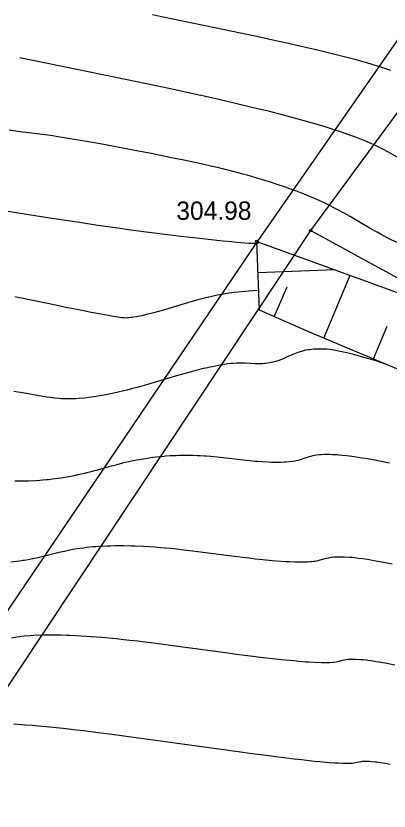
# Model space of a CAD drawing. Extents: x 7477803 to 7478145, y 5500698 to 5500984.
# Drawn here: x 7477865.63 to 7477879.45, y 5500824.53 to 5500853.98 of the extents above; entities that cross this region are included whole.
import ezdxf

# ---------------------------------------------------------------- set-up
doc = ezdxf.new("R2010")
doc.units = 0
for name, color, linetype in [('203-Punkt załamania granicy działki nie stabilizowany', 7, 'Continuous'), ('eWN', 7, 'Continuous'), ('gr_dzialki', 7, 'Continuous'), ('pkt_wys', 7, 'Continuous'), ('skarp_wypel', 7, 'Continuous'), ('skarpa_gora', 7, 'Continuous'), ('warst_ciagla', 7, 'Continuous'), ('warst_pogrub', 7, 'Continuous'), ('warst_przeryw', 7, 'Continuous')]:
    doc.layers.add(name, color=color, linetype=linetype)

# ---------------------------------------------------------------- blocks, each defined once
blk = doc.blocks.new('203')
blk.add_circle((0, 0), 0.045)
blk = doc.blocks.new('801_3')
at = {"layer": 'pkt_wys'}
blk.add_circle((0, 0), 0.045, dxfattribs=at)
blk.add_circle((0, 0), 0.045, dxfattribs=at)

msp = doc.modelspace()

# ---------------------------------------------------------------- linework, layer by layer
at = {"layer": 'eWN'}
msp.add_lwpolyline([(7477864.586, 5500830.869), (7477874.504, 5500845.51), (7477886.717, 5500863.094), (7477896.968, 5500876.013), (7477903.181, 5500887.651), (7477907.573, 5500896.009), (7477910.052, 5500901.721), (7477911.094, 5500907.132), (7477899.209, 5500916.554), (7477885.259, 5500927.591), (7477881.972, 5500929.954), (7477875.911, 5500934.547), (7477875.795, 5500934.654)], dxfattribs=at)
at = {"layer": 'gr_dzialki'}
for points in [[(7477891.85, 5500866.86), (7477876.54, 5500846.03)], [(7477876.54, 5500846.03), (7477848.298, 5500803.51)], [(7477896.22, 5500835.28), (7477876.54, 5500846.03)]]:
    msp.add_lwpolyline(points, dxfattribs=at)
at = {"layer": 'skarp_wypel'}
for p, q in [((7477874.591, 5500844.482), (7477877.433, 5500844.585)), ((7477877.029, 5500842.051), (7477878.005, 5500844.378)), ((7477875.193, 5500842.843), (7477875.674, 5500843.947)), ((7477878.874, 5500841.278), (7477879.38, 5500842.486))]:
    msp.add_line(p, q, dxfattribs=at)
at = {"layer": 'skarpa_gora'}
for points in [[(7477912.748, 5500824.574), (7477911.344, 5500824.979), (7477906.163, 5500825.973), (7477899.399, 5500830.376), (7477890.834, 5500834.767), (7477882.728, 5500839.658), (7477876.496, 5500842.271), (7477874.645, 5500843.079), (7477874.552, 5500845.629)], [(7477874.552, 5500845.629), (7477879.954, 5500843.665), (7477887.158, 5500839.663), (7477895.836, 5500834.98)]]:
    msp.add_lwpolyline(points, dxfattribs=at)
at = {"layer": 'warst_ciagla'}
for points in [[(7477865.779, 5500852.438), (7477867.886, 5500852.009), (7477869.333, 5500851.712), (7477870.821, 5500851.4), (7477871.527, 5500851.25), (7477872.185, 5500851.107), (7477872.597, 5500851.016), (7477873.36, 5500850.845), (7477873.714, 5500850.763), (7477874.371, 5500850.607), (7477874.968, 5500850.46), (7477875.338, 5500850.366), (7477875.573, 5500850.305), (7477876.02, 5500850.185), (7477876.377, 5500850.086), (7477876.824, 5500849.956), (7477877.035, 5500849.893), (7477877.433, 5500849.768), (7477877.6, 5500849.713), (7477877.812, 5500849.642), (7477877.913, 5500849.606), (7477878.132, 5500849.528), (7477878.286, 5500849.47), (7477878.479, 5500849.393), (7477878.57, 5500849.356), (7477878.762, 5500849.272), (7477878.881, 5500849.218), (7477879.1, 5500849.111), (7477879.202, 5500849.058), (7477879.392, 5500848.955), (7477879.91, 5500848.659)], [(7477879.34, 5500841.084), (7477879.22, 5500841.124), (7477878.962, 5500841.204), (7477878.692, 5500841.283), (7477878.514, 5500841.335), (7477878.176, 5500841.427), (7477877.885, 5500841.502), (7477877.755, 5500841.533), (7477877.575, 5500841.571), (7477877.409, 5500841.601), (7477877.328, 5500841.613), (7477877.249, 5500841.623), (7477877.145, 5500841.634), (7477877.094, 5500841.638), (7477876.993, 5500841.644), (7477876.861, 5500841.646), (7477876.796, 5500841.646), (7477876.654, 5500841.638), (7477876.584, 5500841.632), (7477876.492, 5500841.621), (7477876.448, 5500841.614), (7477876.359, 5500841.598), (7477876.244, 5500841.571), (7477876.187, 5500841.555), (7477876.064, 5500841.515), (7477876.003, 5500841.493), (7477875.885, 5500841.443), (7477875.656, 5500841.338), (7477875.542, 5500841.288), (7477875.485, 5500841.265), (7477875.409, 5500841.237), (7477875.37, 5500841.224), (7477875.293, 5500841.199), (7477875.19, 5500841.171), (7477875.139, 5500841.158), (7477875.022, 5500841.134), (7477874.963, 5500841.124), (7477874.885, 5500841.113), (7477874.845, 5500841.109), (7477874.766, 5500841.102), (7477874.66, 5500841.096), (7477874.607, 5500841.095), (7477874.487, 5500841.097), (7477874.303, 5500841.109), (7477874.128, 5500841.121), (7477874.033, 5500841.124), (7477873.878, 5500841.124), (7477873.794, 5500841.121), (7477873.675, 5500841.112), (7477873.613, 5500841.106), (7477873.481, 5500841.091), (7477873.294, 5500841.064), (7477873.195, 5500841.047), (7477872.959, 5500841.003), (7477872.834, 5500840.977), (7477872.661, 5500840.939), (7477872.571, 5500840.918), (7477872.385, 5500840.873), (7477872.125, 5500840.806), (7477871.989, 5500840.769), (7477871.671, 5500840.68), (7477871.164, 5500840.531), (7477870.465, 5500840.322), (7477870.122, 5500840.225), (7477869.954, 5500840.179), (7477869.737, 5500840.123), (7477869.63, 5500840.096), (7477869.421, 5500840.046), (7477869.152, 5500839.987), (7477869.022, 5500839.96), (7477868.737, 5500839.907), (7477868.6, 5500839.885), (7477868.423, 5500839.859), (7477868.336, 5500839.847), (7477868.168, 5500839.828), (7477867.953, 5500839.809), (7477867.849, 5500839.803), (7477867.773, 5500839.799), (7477867.674, 5500839.797), (7477867.625, 5500839.796), (7477867.483, 5500839.797), (7477867.412, 5500839.799), (7477867.304, 5500839.805), (7477867.23, 5500839.811), (7477867.075, 5500839.827), (7477866.904, 5500839.849), (7477866.778, 5500839.867), (7477866.493, 5500839.912), (7477865.883, 5500840.018), (7477865.559, 5500840.077)], [(7477865.446, 5500833.766), (7477865.666, 5500833.791), (7477865.762, 5500833.804), (7477865.889, 5500833.822), (7477865.951, 5500833.831), (7477866.091, 5500833.855), (7477866.194, 5500833.873), (7477866.329, 5500833.9), (7477866.396, 5500833.914), (7477866.545, 5500833.947), (7477866.837, 5500834.019), (7477867.228, 5500834.117), (7477867.428, 5500834.165), (7477867.635, 5500834.209), (7477867.741, 5500834.229), (7477867.905, 5500834.257), (7477868.131, 5500834.289), (7477868.248, 5500834.303), (7477868.488, 5500834.327), (7477868.598, 5500834.336), (7477868.747, 5500834.346), (7477868.823, 5500834.35), (7477868.997, 5500834.358), (7477869.13, 5500834.363), (7477869.311, 5500834.366), (7477869.403, 5500834.367), (7477869.614, 5500834.367), (7477869.904, 5500834.362), (7477870.052, 5500834.357), (7477870.355, 5500834.344), (7477870.775, 5500834.318), (7477870.99, 5500834.301), (7477871.155, 5500834.286), (7477871.378, 5500834.265), (7477871.491, 5500834.254), (7477871.749, 5500834.226), (7477872.275, 5500834.162), (7477873.815, 5500833.961), (7477874.05, 5500833.932), (7477874.35, 5500833.897), (7477874.494, 5500833.881), (7477874.77, 5500833.851), (7477875.114, 5500833.819), (7477875.275, 5500833.806), (7477875.613, 5500833.782), (7477875.768, 5500833.774), (7477875.962, 5500833.766), (7477876.053, 5500833.764), (7477876.223, 5500833.763), (7477876.425, 5500833.767), (7477876.515, 5500833.772), (7477876.579, 5500833.777), (7477876.657, 5500833.786), (7477876.694, 5500833.79), (7477876.77, 5500833.803), (7477876.816, 5500833.812), (7477876.901, 5500833.833), (7477877.125, 5500833.898), (7477877.2, 5500833.917), (7477877.24, 5500833.925), (7477877.304, 5500833.935), (7477877.396, 5500833.946), (7477877.446, 5500833.95), (7477877.551, 5500833.955), (7477877.704, 5500833.955), (7477877.785, 5500833.953), (7477877.983, 5500833.941), (7477878.089, 5500833.932), (7477878.238, 5500833.916), (7477878.315, 5500833.906), (7477878.476, 5500833.885), (7477878.704, 5500833.849), (7477878.823, 5500833.829), (7477879.106, 5500833.777), (7477879.56, 5500833.685)], [(7477879.486, 5500826.261), (7477879.231, 5500826.307), (7477879.126, 5500826.323), (7477878.994, 5500826.341), (7477878.931, 5500826.348), (7477878.798, 5500826.361), (7477878.736, 5500826.365), (7477878.658, 5500826.369), (7477878.621, 5500826.37), (7477878.55, 5500826.37), (7477878.464, 5500826.366), (7477878.424, 5500826.363), (7477878.343, 5500826.351), (7477878.271, 5500826.335), (7477878.201, 5500826.319), (7477878.16, 5500826.311), (7477878.087, 5500826.302), (7477877.995, 5500826.295), (7477877.94, 5500826.293), (7477877.845, 5500826.293), (7477877.733, 5500826.295), (7477877.556, 5500826.304), (7477877.456, 5500826.31), (7477877.232, 5500826.327), (7477876.885, 5500826.358), (7477876.691, 5500826.377), (7477876.204, 5500826.43), (7477875.934, 5500826.461), (7477875.547, 5500826.508), (7477875.341, 5500826.533), (7477874.907, 5500826.588), (7477874.28, 5500826.67), (7477873.946, 5500826.715), (7477873.144, 5500826.825), (7477870.446, 5500827.203), (7477869.542, 5500827.326), (7477869.105, 5500827.383), (7477868.683, 5500827.437), (7477868.143, 5500827.503), (7477867.883, 5500827.533), (7477867.384, 5500827.589), (7477866.76, 5500827.653), (7477866.466, 5500827.681), (7477866.253, 5500827.699), (7477865.979, 5500827.722), (7477865.847, 5500827.732), (7477865.561, 5500827.752)]]:
    msp.add_lwpolyline(points, dxfattribs=at)
at = {"layer": 'warst_pogrub'}
msp.add_lwpolyline([(7477874.604, 5500845.548), (7477874.585, 5500845.556), (7477874.576, 5500845.558), (7477874.563, 5500845.559), (7477874.52, 5500845.556), (7477874.448, 5500845.551), (7477874.399, 5500845.548), (7477874.359, 5500845.548), (7477874.262, 5500845.553), (7477874.108, 5500845.565), (7477873.811, 5500845.592), (7477873.622, 5500845.611), (7477873.289, 5500845.645), (7477872.752, 5500845.701), (7477872.444, 5500845.735), (7477871.741, 5500845.813), (7477871.339, 5500845.86), (7477870.658, 5500845.945), (7477869.875, 5500846.051), (7477869.492, 5500846.105), (7477868.95, 5500846.183), (7477868.665, 5500846.225), (7477867.99, 5500846.326), (7477866.89, 5500846.495), (7477865.258, 5500846.753)], dxfattribs=at)
at = {"layer": 'warst_przeryw'}
for points in [[(7477870.694, 5500854.037), (7477871.026, 5500853.965), (7477871.797, 5500853.801), (7477872.999, 5500853.55), (7477874.604, 5500853.215), (7477875.366, 5500853.051), (7477875.73, 5500852.971), (7477876.194, 5500852.866), (7477876.418, 5500852.814), (7477876.849, 5500852.713), (7477877.388, 5500852.58), (7477877.642, 5500852.516), (7477878.178, 5500852.374), (7477878.426, 5500852.305), (7477878.738, 5500852.214), (7477878.885, 5500852.17), (7477879.162, 5500852.083), (7477879.278, 5500852.045), (7477879.426, 5500851.995), (7477879.497, 5500851.971)], [(7477879.733, 5500845.587), (7477879.421, 5500845.744), (7477879.268, 5500845.824), (7477879.155, 5500845.885), (7477879.005, 5500845.967), (7477878.931, 5500846.008), (7477878.767, 5500846.102), (7477878.441, 5500846.293), (7477878.005, 5500846.55), (7477877.78, 5500846.677), (7477877.549, 5500846.804), (7477877.43, 5500846.866), (7477877.247, 5500846.959), (7477876.994, 5500847.08), (7477876.863, 5500847.14), (7477876.594, 5500847.258), (7477876.472, 5500847.309), (7477876.305, 5500847.377), (7477876.22, 5500847.411), (7477876.026, 5500847.486), (7477875.878, 5500847.541), (7477875.676, 5500847.614), (7477875.573, 5500847.65), (7477875.338, 5500847.731), (7477875.016, 5500847.836), (7477874.851, 5500847.887), (7477874.513, 5500847.989), (7477874.359, 5500848.033), (7477874.151, 5500848.091), (7477874.046, 5500848.12), (7477873.806, 5500848.184), (7477873.623, 5500848.232), (7477873.375, 5500848.294), (7477873.249, 5500848.325), (7477872.962, 5500848.393), (7477872.377, 5500848.525), (7477871.787, 5500848.65), (7477871.396, 5500848.731), (7477870.638, 5500848.882), (7477869.845, 5500849.036), (7477868.894, 5500849.214), (7477868.464, 5500849.292), (7477867.877, 5500849.395), (7477867.638, 5500849.435), (7477867.341, 5500849.484), (7477867.201, 5500849.506), (7477866.909, 5500849.549), (7477866.522, 5500849.603), (7477865.797, 5500849.694), (7477865.389, 5500849.748)], [(7477865.598, 5500843.587), (7477866.925, 5500843.316), (7477867.492, 5500843.2), (7477868.144, 5500843.069), (7477868.426, 5500843.014), (7477868.794, 5500842.943), (7477869.179, 5500842.871), (7477869.328, 5500842.846), (7477869.483, 5500842.822), (7477869.548, 5500842.814), (7477869.637, 5500842.807), (7477869.679, 5500842.806), (7477869.768, 5500842.809), (7477869.816, 5500842.812), (7477869.884, 5500842.819), (7477869.92, 5500842.823), (7477869.995, 5500842.834), (7477870.104, 5500842.852), (7477870.162, 5500842.862), (7477870.3, 5500842.891), (7477870.529, 5500842.944), (7477870.639, 5500842.971), (7477870.793, 5500843.012), (7477870.873, 5500843.035), (7477871.063, 5500843.089), (7477871.993, 5500843.369), (7477872.29, 5500843.453), (7477872.416, 5500843.488), (7477872.58, 5500843.531), (7477872.66, 5500843.551), (7477872.833, 5500843.593), (7477873.08, 5500843.649), (7477873.184, 5500843.67), (7477873.317, 5500843.695), (7477873.382, 5500843.707), (7477873.521, 5500843.729), (7477873.719, 5500843.755), (7477873.846, 5500843.768), (7477874.109, 5500843.79), (7477874.563, 5500843.819)], [(7477865.589, 5500836.763), (7477865.795, 5500836.761), (7477865.899, 5500836.761), (7477866.106, 5500836.766), (7477866.383, 5500836.779), (7477866.522, 5500836.788), (7477866.626, 5500836.796), (7477866.766, 5500836.809), (7477866.835, 5500836.816), (7477866.992, 5500836.834), (7477867.202, 5500836.862), (7477867.307, 5500836.878), (7477867.518, 5500836.913), (7477867.799, 5500836.966), (7477867.941, 5500836.995), (7477868.047, 5500837.019), (7477868.188, 5500837.052), (7477868.259, 5500837.069), (7477868.418, 5500837.11), (7477868.738, 5500837.196), (7477869.167, 5500837.315), (7477869.382, 5500837.373), (7477869.598, 5500837.429), (7477869.706, 5500837.455), (7477869.869, 5500837.491), (7477870.086, 5500837.536), (7477870.195, 5500837.557), (7477870.413, 5500837.594), (7477870.704, 5500837.636), (7477870.851, 5500837.653), (7477870.961, 5500837.665), (7477871.108, 5500837.679), (7477871.181, 5500837.685), (7477871.347, 5500837.697), (7477871.568, 5500837.708), (7477871.679, 5500837.712), (7477871.901, 5500837.715), (7477872.199, 5500837.712), (7477872.348, 5500837.708), (7477872.46, 5500837.703), (7477872.61, 5500837.694), (7477872.685, 5500837.689), (7477872.853, 5500837.675), (7477873.19, 5500837.642), (7477873.411, 5500837.617), (7477873.843, 5500837.565), (7477874.151, 5500837.529), (7477874.299, 5500837.514), (7477874.489, 5500837.496), (7477874.58, 5500837.488), (7477874.758, 5500837.476), (7477874.983, 5500837.464), (7477875.09, 5500837.461), (7477875.317, 5500837.458), (7477875.424, 5500837.46), (7477875.56, 5500837.465), (7477875.625, 5500837.468), (7477875.748, 5500837.478), (7477875.901, 5500837.497), (7477875.972, 5500837.508), (7477876.022, 5500837.518), (7477876.087, 5500837.532), (7477876.118, 5500837.539), (7477876.184, 5500837.558), (7477876.308, 5500837.598), (7477876.468, 5500837.653), (7477876.552, 5500837.679), (7477876.641, 5500837.702), (7477876.689, 5500837.712), (7477876.765, 5500837.724), (7477876.875, 5500837.737), (7477876.934, 5500837.742), (7477877.059, 5500837.748), (7477877.242, 5500837.748), (7477877.34, 5500837.745), (7477877.416, 5500837.742), (7477877.521, 5500837.735), (7477877.576, 5500837.731), (7477877.702, 5500837.72), (7477877.88, 5500837.701), (7477877.972, 5500837.69), (7477878.164, 5500837.664), (7477878.436, 5500837.622), (7477878.579, 5500837.598), (7477878.916, 5500837.536), (7477879.092, 5500837.501), (7477879.457, 5500837.425)], [(7477865.474, 5500830.956), (7477865.671, 5500830.989), (7477865.776, 5500831.003), (7477865.941, 5500831.022), (7477866.176, 5500831.042), (7477866.301, 5500831.049), (7477866.563, 5500831.06), (7477866.686, 5500831.063), (7477866.855, 5500831.065), (7477866.942, 5500831.065), (7477867.143, 5500831.063), (7477867.299, 5500831.06), (7477867.514, 5500831.054), (7477867.625, 5500831.05), (7477867.881, 5500831.038), (7477868.239, 5500831.016), (7477868.425, 5500831.003), (7477868.809, 5500830.973), (7477869.35, 5500830.923), (7477869.633, 5500830.894), (7477869.85, 5500830.87), (7477870.147, 5500830.836), (7477870.298, 5500830.818), (7477870.645, 5500830.776), (7477871.36, 5500830.683), (7477873.479, 5500830.393), (7477873.802, 5500830.35), (7477874.212, 5500830.297), (7477874.408, 5500830.273), (7477874.782, 5500830.227), (7477875.245, 5500830.174), (7477875.461, 5500830.151), (7477875.908, 5500830.106), (7477876.112, 5500830.088), (7477876.364, 5500830.068), (7477876.481, 5500830.06), (7477876.697, 5500830.047), (7477876.949, 5500830.038), (7477877.059, 5500830.037), (7477877.135, 5500830.037), (7477877.227, 5500830.04), (7477877.269, 5500830.042), (7477877.355, 5500830.048), (7477877.406, 5500830.054), (7477877.494, 5500830.067), (7477877.603, 5500830.091), (7477877.728, 5500830.124), (7477877.792, 5500830.138), (7477877.843, 5500830.147), (7477877.918, 5500830.155), (7477877.957, 5500830.158), (7477878.042, 5500830.162), (7477878.165, 5500830.163), (7477878.231, 5500830.161), (7477878.391, 5500830.151), (7477878.476, 5500830.143), (7477878.596, 5500830.131), (7477878.658, 5500830.123), (7477878.788, 5500830.106), (7477878.972, 5500830.077), (7477879.068, 5500830.061), (7477879.296, 5500830.019), (7477879.663, 5500829.945)]]:
    msp.add_lwpolyline(points, dxfattribs=at)

# ---------------------------------------------------------------- block references
at = {"layer": '203-Punkt załamania granicy działki nie stabilizowany'}
msp.add_blockref('203', (7477876.54, 5500846.03), dxfattribs=at)
at = {"layer": 'pkt_wys', "rotation": 0.0626175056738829}
msp.add_blockref('801_3', (7477874.552, 5500845.629), dxfattribs=at)

# ---------------------------------------------------------------- texts
at = {"layer": 'pkt_wys'}
msp.add_text('304.98', height=0.68, rotation=0.0626, dxfattribs=at).set_placement((7477871.572, 5500846.428))

doc.saveas('drawing.dxf')
